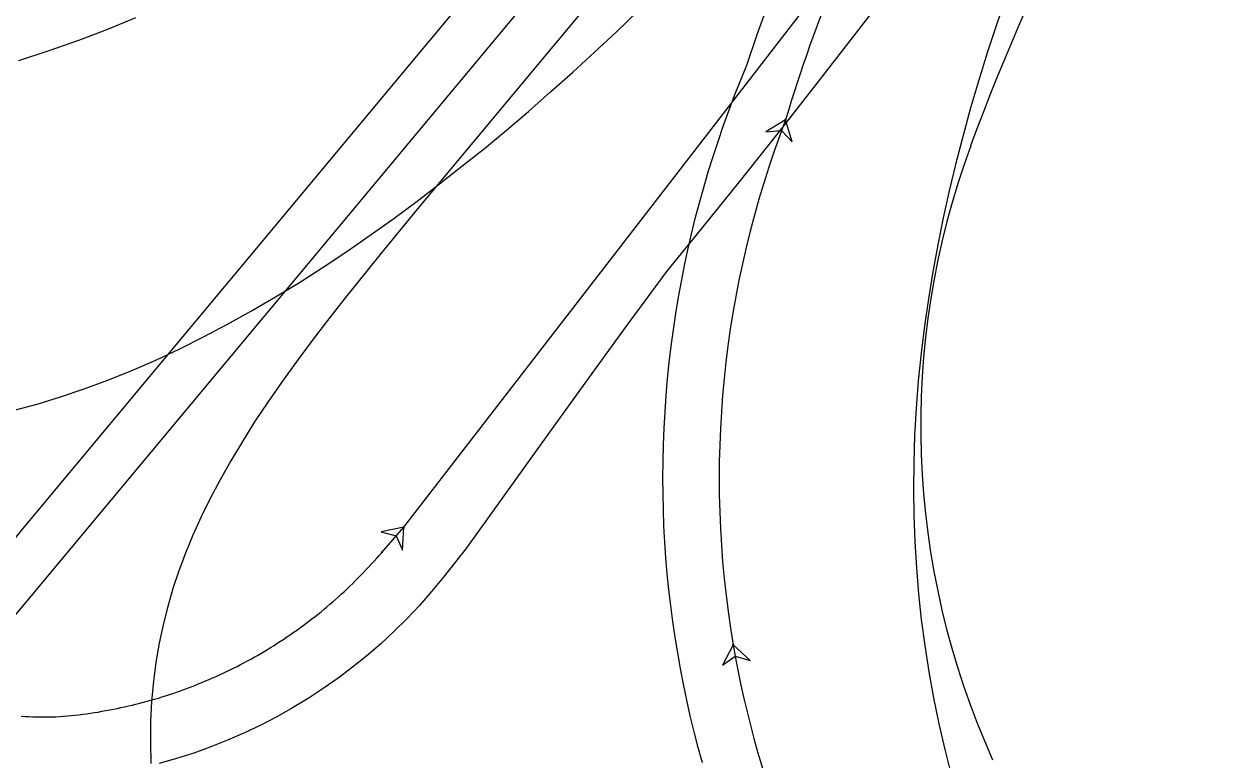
# Model space of a CAD drawing. Extents: x 973688 to 979179, y 703586 to 707602.
# Drawn here: x 976603.4 to 976707.8, y 705537.8 to 705601.3 of the extents above; entities that cross this region are included whole.
import ezdxf

# ---------------------------------------------------------------- set-up
doc = ezdxf.new("R2010")
doc.units = 0
for name, color, linetype in [('EB Left', 7, 'Continuous'), ('R_Prop EP', 7, 'Continuous'), ('SB Left', 7, 'Continuous'), ('SB Right', 7, 'Continuous')]:
    doc.layers.add(name, color=color, linetype=linetype)

msp = doc.modelspace()

# ---------------------------------------------------------------- linework, layer by layer
at = {"layer": 'EB Left'}
for p, q in [((976636.1, 705557.92), (976692.27, 705630.59)), ((976634.21, 705555.73), (976636.1, 705557.92))]:
    msp.add_line(p, q, dxfattribs=at)
for points in [[(976678.49, 705604.94), (976671.78, 705596.27), (976668.37, 705591.92), (976664.93, 705587.57), (976661.43, 705583.22), (976658.77, 705579.97), (976655.45, 705575.46), (976652.1, 705570.86), (976648.67, 705566.11), (976641.47, 705556.04), (976639.5, 705553.57), (976638.5, 705552.35), (976637.45, 705551.15), (976636.37, 705550), (976635.25, 705548.89), (976634.1, 705547.82), (976632.91, 705546.8), (976631.69, 705545.81), (976630.44, 705544.87), (976629.16, 705543.97), (976627.85, 705543.11), (976626.51, 705542.3), (976625.15, 705541.53), (976623.76, 705540.81), (976622.35, 705540.14), (976620.91, 705539.52), (976619.46, 705538.94), (976617.98, 705538.41), (976616.49, 705537.94), (976614.99, 705537.51)], [(976602.48, 705568), (976604.48, 705568.54), (976606.49, 705569.16), (976608.53, 705569.84), (976610.57, 705570.6), (976612.63, 705571.43), (976614.7, 705572.33), (976616.77, 705573.3), (976618.84, 705574.33), (976620.91, 705575.42), (976622.98, 705576.57), (976625.05, 705577.78), (976627.1, 705579.04), (976629.15, 705580.35), (976631.19, 705581.71), (976633.22, 705583.11), (976635.24, 705584.56), (976637.25, 705586.05), (976639.2, 705587.54), (976641.13, 705589.06), (976643.06, 705590.61), (976644.96, 705592.19), (976646.86, 705593.8), (976648.78, 705595.48), (976650.68, 705597.18), (976652.57, 705598.91), (976654.45, 705600.66), (976656.3, 705602.44)], [(976636.1, 705557.92), (976634.15, 705557.51), (976635.45, 705557.16), (976635.99, 705555.92), (976636.1, 705557.92)], [(976603.1, 705541.59), (976603.43, 705541.57), (976603.76, 705541.55), (976604.09, 705541.54), (976604.43, 705541.53), (976604.76, 705541.52), (976605.09, 705541.52), (976605.43, 705541.52), (976605.76, 705541.53), (976606.09, 705541.54), (976606.43, 705541.56), (976606.76, 705541.58), (976607.09, 705541.61), (976607.42, 705541.64), (976607.75, 705541.68), (976608.08, 705541.72), (976608.42, 705541.76), (976608.75, 705541.8), (976609.08, 705541.85), (976609.41, 705541.9), (976609.73, 705541.95), (976610.06, 705542.01), (976610.39, 705542.07), (976610.72, 705542.13), (976611.05, 705542.19), (976611.37, 705542.26), (976611.7, 705542.33), (976612.02, 705542.4), (976612.35, 705542.47), (976612.67, 705542.55), (976613, 705542.63), (976613.32, 705542.71), (976613.64, 705542.79), (976613.97, 705542.88), (976614.29, 705542.97), (976614.61, 705543.06), (976614.93, 705543.16), (976615.24, 705543.26), (976615.56, 705543.36), (976615.88, 705543.46), (976616.2, 705543.56), (976616.51, 705543.67), (976616.83, 705543.78), (976617.14, 705543.9), (976617.45, 705544.01), (976617.76, 705544.13), (976618.07, 705544.25), (976618.38, 705544.37), (976618.69, 705544.5), (976619, 705544.63), (976619.31, 705544.76), (976619.61, 705544.89), (976619.92, 705545.03), (976620.22, 705545.16), (976620.52, 705545.31), (976620.82, 705545.45), (976621.12, 705545.59), (976621.42, 705545.74), (976621.72, 705545.89), (976622.02, 705546.04), (976622.31, 705546.2), (976622.61, 705546.36), (976622.9, 705546.52), (976623.19, 705546.68), (976623.48, 705546.84), (976623.77, 705547.01), (976624.05, 705547.18), (976624.34, 705547.35), (976624.62, 705547.53), (976624.91, 705547.7), (976625.19, 705547.88), (976625.47, 705548.06), (976625.75, 705548.24), (976626.02, 705548.43), (976626.3, 705548.62), (976626.57, 705548.81), (976626.85, 705549), (976627.12, 705549.19), (976627.39, 705549.39), (976627.65, 705549.59), (976627.92, 705549.79), (976628.18, 705549.99), (976628.45, 705550.2), (976628.71, 705550.41), (976628.97, 705550.61), (976629.23, 705550.83), (976629.48, 705551.04), (976629.74, 705551.26), (976629.99, 705551.47), (976630.24, 705551.69), (976630.49, 705551.91), (976630.73, 705552.14), (976630.98, 705552.36), (976631.22, 705552.59), (976631.46, 705552.82), (976631.7, 705553.05), (976631.94, 705553.29), (976632.18, 705553.52), (976632.41, 705553.76), (976632.64, 705554), (976632.87, 705554.24), (976633.1, 705554.48), (976633.33, 705554.73), (976633.55, 705554.98), (976633.77, 705555.22), (976633.99, 705555.47), (976634.21, 705555.73)]]:
    msp.add_lwpolyline(points, dxfattribs=at)
msp.add_lwpolyline([(976636.1, 705557.92), (976634.15, 705557.51), (976635.45, 705557.16), (976635.99, 705555.92)], close=True, dxfattribs=at)
for centre in [(976636.1, 705557.92), (976634.21, 705555.73)]:
    msp.add_circle(centre, 0.0417, dxfattribs=at)
at = {"layer": 'R_Prop EP'}
for centre, radius, start, end in [((976872.7, 705521.73), 200, 145.5343, 159.7843), ((976750.71, 705566.65), 70, 159.7843, 204.315)]:
    msp.add_arc(centre, radius, start, end, dxfattribs=at)
at = {"layer": 'SB Left'}
msp.add_line((976650.03, 705607.32), (976598.34, 705545.25), dxfattribs=at)
for points in [[(976588.06, 705537.74), (976588.82, 705539.16), (976589.65, 705540.53), (976590.54, 705541.87), (976591.47, 705543.17), (976592.45, 705544.42), (976598.86, 705552.14), (976600.34, 705554.11), (976601.8, 705555.98), (976603.25, 705557.77), (976691.24, 705663.44), (976697.77, 705658), (976697.69, 705657.9), (976697.69, 705657.9)], [(976697.69, 705657.9), (976637.3, 705585.38), (976634.05, 705581.42), (976630.97, 705577.59), (976629.52, 705575.74), (976628.13, 705573.92), (976626.81, 705572.15), (976625.56, 705570.41), (976624.37, 705568.69), (976623.24, 705566.99), (976622.18, 705565.3), (976621.19, 705563.64), (976620.27, 705562), (976619.41, 705560.38), (976618.63, 705558.79), (976617.92, 705557.22), (976617.28, 705555.67), (976616.71, 705554.14), (976616.19, 705552.61), (976615.74, 705551.06), (976615.34, 705549.49), (976615, 705547.89), (976614.72, 705546.26), (976614.5, 705544.59), (976614.35, 705542.89), (976614.26, 705541.14), (976614.24, 705539.35), (976614.29, 705537.52)]]:
    msp.add_lwpolyline(points, dxfattribs=at)
at = {"layer": 'SB Right'}
for points in [[(976661.88, 705537.55), (976661.51, 705538.9), (976661.16, 705540.25), (976660.83, 705541.61), (976660.53, 705542.98), (976660.24, 705544.35), (976659.97, 705545.72), (976659.74, 705547.06), (976659.51, 705548.41), (976659.31, 705549.77), (976659.14, 705551.14), (976658.98, 705552.5), (976658.84, 705553.87), (976658.73, 705555.25), (976658.64, 705556.62), (976658.56, 705558), (976658.51, 705559.39), (976658.48, 705560.77), (976658.47, 705562.18), (976658.48, 705563.6), (976658.51, 705565.02), (976658.57, 705566.44), (976658.65, 705567.86), (976658.75, 705569.28), (976658.87, 705570.7), (976659.01, 705572.12), (976659.18, 705573.53), (976659.37, 705574.95), (976659.58, 705576.36), (976659.81, 705577.76), (976660.06, 705579.12), (976660.33, 705580.49), (976660.62, 705581.85), (976660.93, 705583.21), (976661.26, 705584.56), (976661.62, 705585.91), (976661.99, 705587.24), (976662.38, 705588.57), (976662.79, 705589.9), (976663.22, 705591.21), (976663.67, 705592.52), (976664.15, 705593.85), (976664.65, 705595.17), (976665.7, 705597.79), (976666.6, 705600.44), (976667.55, 705603.06)], [(976688.01, 705603.49), (976687.21, 705601.18), (976686.45, 705598.86), (976685.72, 705596.49), (976685.02, 705594.11), (976684.36, 705591.73), (976683.75, 705589.34), (976683.17, 705586.95), (976682.66, 705584.62), (976682.18, 705582.29), (976681.76, 705579.96), (976681.37, 705577.63), (976681.04, 705575.3), (976680.74, 705572.92), (976680.5, 705570.55), (976680.32, 705568.18), (976680.18, 705565.83), (976680.11, 705563.49), (976680.08, 705561.17), (976680.12, 705558.88), (976680.2, 705556.63), (976680.34, 705554.39), (976680.52, 705552.16), (976680.76, 705549.93), (976681.06, 705547.69), (976681.41, 705545.42), (976681.81, 705543.17), (976682.27, 705540.93), (976682.79, 705538.72), (976683.35, 705536.53)], [(976612.97, 705601.87), (976610.55, 705600.88), (976608.04, 705599.93), (976605.48, 705599.02), (976602.86, 705598.16)], [(976669.05, 705593.08), (976667.35, 705592.04), (976668.7, 705592.15), (976669.62, 705591.17), (976669.05, 705593.08)], [(976664.53, 705547.76), (976663.6, 705545.99), (976664.7, 705546.77), (976666, 705546.4), (976664.53, 705547.76)]]:
    msp.add_lwpolyline(points, dxfattribs=at)
for points in [[(976669.05, 705593.08), (976667.35, 705592.04), (976668.7, 705592.15), (976669.62, 705591.17)], [(976664.53, 705547.76), (976663.6, 705545.99), (976664.7, 705546.77), (976666, 705546.4)]]:
    msp.add_lwpolyline(points, close=True, dxfattribs=at)
for centre in [(976669.05, 705593.08), (976669.05, 705593.08), (976664.53, 705547.76), (976664.53, 705547.76)]:
    msp.add_circle(centre, 0.0417, dxfattribs=at)
for centre, radius, start, end in [((976791.71, 705556.49), 128, 151.4489, 163.3895), ((976749.66, 705562.14), 86.34, 158.9995, 189.5929), ((976751.38, 705562.72), 88.13, 189.7724, 214.3814)]:
    msp.add_arc(centre, radius, start, end, dxfattribs=at)

doc.saveas('drawing.dxf')
